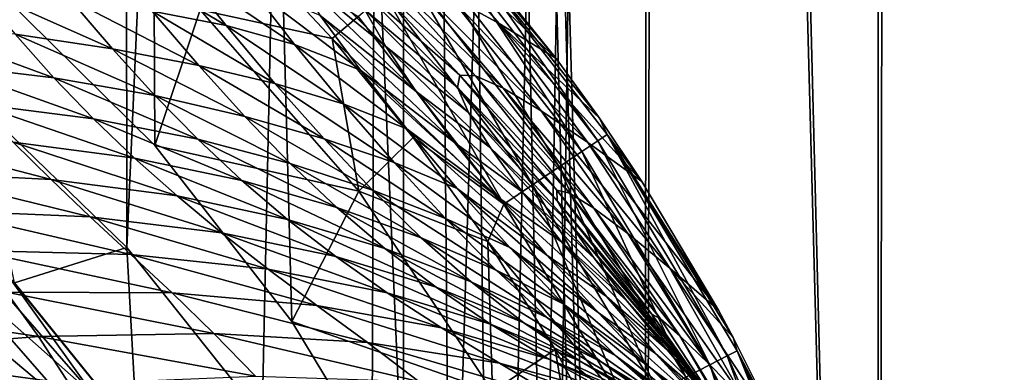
# Model space of a CAD drawing. Header units: metres. Extents: x -106 to 264, y -111 to 81.
# Tile 436 of 549: x 207.02 to 213.12, y 42.41 to 44.6. Entities that reach past the tile are written whole.
import ezdxf

# ---------------------------------------------------------------- set-up
doc = ezdxf.new("R2010")
doc.units = ezdxf.units.M
doc.layers.add('solid_20422013', color=7, linetype='CONTINUOUS')

msp = doc.modelspace()

# ---------------------------------------------------------------- linework, layer by layer
at = {"layer": 'solid_20422013'}
for points in [[(206.757568, 44.080833, -15.599208), (205.824722, 80.599998, -15.969536), (207.644333, 80.599998, -15.184137)], [(207.683701, 43.185963, -15.164458), (206.757568, 44.080833, -15.599208), (207.644333, 80.599998, -15.184137)], [(207.68718, 80.599998, 15.162481), (206.89357, 44.765621, 15.539585), (207.857193, 43.816547, 15.075293)], [(207.683701, 43.185963, -15.164458), (207.644333, 80.599998, -15.184137), (209.351608, 80.599998, -14.194724)], [(208.521774, 42.133526, -14.709839), (207.683701, 43.185963, -15.164458), (209.351608, 80.599998, -14.194724)], [(207.68718, 80.599998, 15.162481), (207.857193, 43.816547, 15.075293), (208.706512, 42.727901, 14.601252)], [(207.68718, 80.599998, 15.162481), (208.706512, 42.727901, 14.601252), (209.39856, 41.582764, 14.165705)], [(209.406982, 80.599998, 14.15769), (207.68718, 80.599998, 15.162481), (209.39856, 41.582764, 14.165705)], [(209.199478, 41.034443, -14.295792), (208.521774, 42.133526, -14.709839), (209.351608, 80.599998, -14.194724)], [(209.690262, 39.923302, -13.967779), (209.199478, 41.034443, -14.295792), (209.351608, 80.599998, -14.194724)], [(209.690262, 39.923302, -13.967779), (209.351608, 80.599998, -14.194724), (210.938843, 80.599998, -13.012347)], [(209.406982, 80.599998, 14.15769), (209.39856, 41.582764, 14.165705), (209.919586, 40.40395, 13.805857)], [(209.406982, 80.599998, 14.15769), (209.919586, 40.40395, 13.805857), (210.292465, 39.211498, 13.530157)], [(209.406982, 80.599998, 14.15769), (210.292465, 39.211498, 13.530157), (210.521744, 38.048401, 13.352639)], [(209.406982, 80.599998, 14.15769), (210.521744, 38.048401, 13.352639), (210.617859, 36.894539, 13.276338)], [(210.884857, 28.6, 13.058193), (209.406982, 80.599998, 14.15769), (210.617859, 36.894539, 13.276338)], [(210.884857, 28.6, 13.058193), (211.004013, 80.599998, 12.957083), (209.406982, 80.599998, 14.15769)], [(210.030731, 38.809837, -13.725323), (209.690262, 39.923302, -13.967779), (210.938843, 80.599998, -13.012347)], [(210.231873, 37.732426, -13.57604), (210.030731, 38.809837, -13.725323), (210.938843, 80.599998, -13.012347)], [(210.302292, 36.67207, -13.522672), (210.231873, 37.732426, -13.57604), (210.938843, 80.599998, -13.012347)], [(210.88501, 28.6, -13.058065), (210.302292, 36.67207, -13.522672), (210.938843, 80.599998, -13.012347)], [(210.884857, 28.6, 13.058193), (212.332138, 28.6, 11.699291), (211.004013, 80.599998, 12.957083)], [(212.332336, 28.6, -11.699088), (210.88501, 28.6, -13.058065), (210.938843, 80.599998, -13.012347)], [(212.332336, 28.6, -11.699088), (210.938843, 80.599998, -13.012347), (212.362701, 80.599998, -11.668878)], [(212.332138, 28.6, 11.699291), (212.431763, 80.599998, 11.595023), (211.004013, 80.599998, 12.957083)], [(212.332138, 28.6, 11.699291), (213.616867, 28.6, 10.176958), (212.431763, 80.599998, 11.595023)], [(213.617081, 28.6, -10.176676), (212.332336, 28.6, -11.699088), (212.362701, 80.599998, -11.668878)], [(213.617081, 28.6, -10.176676), (212.362701, 80.599998, -11.668878), (213.625641, 80.599998, -10.165876)], [(213.616867, 28.6, 10.176958), (213.693375, 80.599998, 10.073905), (212.431763, 80.599998, 11.595023)], [(209.38475, 45.269745, 38.882423), (209.68161, 44.743122, 45.966133), (209.990692, 44.571907, 38.648792)], [(209.38475, 45.269745, 38.882423), (209.990692, 44.571907, 38.648792), (210.345642, 44.355316, 31.020298)], [(209.764709, 45.075966, 31.020144), (209.38475, 45.269745, 38.882423), (210.345642, 44.355316, 31.020298)], [(208.533356, 45.18063, 79.352234), (209.28862, 44.42907, 83.730087), (209.159592, 44.655514, 78.132805)], [(208.533356, 45.18063, 79.352234), (208.676559, 44.925083, 85.076286), (209.28862, 44.42907, 83.730087)], [(210.603912, 43.846542, 30.593147), (209.64975, 45.076473, 30.593145), (209.701202, 45.121143, 30.809237)], [(209.701202, 45.121143, 30.809237), (210.345642, 44.355316, 31.020298), (210.61293, 43.985374, 31.020126)], [(209.701202, 45.121143, 30.809237), (209.764709, 45.075966, 31.020144), (210.345642, 44.355316, 31.020298)], [(210.660385, 43.884686, 30.809237), (209.701202, 45.121143, 30.809237), (210.61293, 43.985374, 31.020126)], [(210.603912, 43.846542, 30.593147), (209.701202, 45.121143, 30.809237), (210.660385, 43.884686, 30.809237)], [(208.137222, 44.656212, 30), (208.420883, 45.051277, 30), (208.957092, 44.479084, 30)], [(208.957092, 44.479084, 30), (208.420883, 45.051277, 30), (209.117508, 44.616039, 30.022247)], [(210.50351, 43.779224, 30.390282), (209.558212, 44.997513, 30.390282), (209.64975, 45.076473, 30.593145)], [(210.50351, 43.779224, 30.390282), (209.64975, 45.076473, 30.593145), (210.603912, 43.846542, 30.593147)], [(207.554321, 45.000931, 104.824959), (208.298553, 44.558994, 104.952148), (208.008957, 44.921394, 100.323761)], [(207.554321, 45.000931, 104.824959), (207.84108, 44.649071, 109.144112), (208.298553, 44.558994, 104.952148)], [(210.364319, 43.685665, 30.219299), (209.431335, 44.887829, 30.219299), (209.558212, 44.997513, 30.390282)], [(210.364319, 43.685665, 30.219299), (209.558212, 44.997513, 30.390282), (210.50351, 43.779224, 30.390282)], [(208.676559, 44.925083, 85.076286), (209.477554, 44.151875, 89.071671), (209.28862, 44.42907, 83.730087)], [(208.676559, 44.925083, 85.076286), (208.880829, 44.621273, 90.530182), (209.477554, 44.151875, 89.071671)], [(208.008957, 44.921394, 100.323761), (208.722153, 44.44278, 100.467285), (208.444275, 44.801922, 95.548958)], [(208.008957, 44.921394, 100.323761), (208.298553, 44.558994, 104.952148), (208.722153, 44.44278, 100.467285)], [(209.129318, 44.907448, 66.126801), (209.102585, 44.818932, 72.268715), (209.746811, 44.251793, 66.365242)], [(209.241013, 44.919018, 59.69907), (209.129318, 44.907448, 66.126801), (209.844543, 44.247429, 59.894241)], [(209.129318, 44.907448, 66.126801), (209.746811, 44.251793, 66.365242), (209.844543, 44.247429, 59.894241)], [(209.241013, 44.919018, 59.69907), (209.844543, 44.247429, 59.894241), (210.016434, 44.170765, 53.125702)], [(209.42836, 44.861492, 52.980526), (209.241013, 44.919018, 59.69907), (210.016434, 44.170765, 53.125702)], [(210.198059, 43.573654, 30.094543), (209.2798, 44.756577, 30.094543), (209.431335, 44.887829, 30.219299)], [(210.198059, 43.573654, 30.094543), (209.431335, 44.887829, 30.219299), (210.364319, 43.685665, 30.219299)], [(209.102585, 44.818932, 72.268715), (209.732666, 44.17564, 72.537193), (209.746811, 44.251793, 66.365242)], [(209.102585, 44.818932, 72.268715), (209.159592, 44.655514, 78.132805), (209.732666, 44.17564, 72.537193)], [(209.42836, 44.861492, 52.980526), (210.016434, 44.170765, 53.125702), (210.252441, 44.030598, 46.061092)], [(209.68161, 44.743122, 45.966133), (209.42836, 44.861492, 52.980526), (210.252441, 44.030598, 46.061092)], [(206.748993, 44.791363, 116.555809), (207.595016, 44.415218, 116.693794), (207.329681, 44.725178, 113.016495)], [(206.748993, 44.791363, 116.555809), (206.990036, 44.505447, 119.909134), (207.595016, 44.415218, 116.693794)], [(207.857193, 43.816547, 15.075293), (206.89357, 44.765621, 15.539585), (208.137222, 44.656212, 30)], [(208.444275, 44.801922, 95.548958), (209.132736, 44.282101, 95.720459), (208.880829, 44.621273, 90.530182)], [(208.444275, 44.801922, 95.548958), (208.722153, 44.44278, 100.467285), (209.132736, 44.282101, 95.720459)], [(210.019989, 43.453728, 30.022247), (209.117508, 44.616039, 30.022247), (209.2798, 44.756577, 30.094543)], [(210.019989, 43.453728, 30.022247), (209.2798, 44.756577, 30.094543), (210.198059, 43.573654, 30.094543)], [(209.68161, 44.743122, 45.966133), (210.252441, 44.030598, 46.061092), (210.542175, 43.835629, 38.6954)], [(209.990692, 44.571907, 38.648792), (209.68161, 44.743122, 45.966133), (210.542175, 43.835629, 38.6954)], [(207.329681, 44.725178, 113.016495), (208.130112, 44.311619, 113.15918), (207.84108, 44.649071, 109.144112)], [(207.329681, 44.725178, 113.016495), (207.595016, 44.415218, 116.693794), (208.130112, 44.311619, 113.15918)], [(207.84108, 44.649071, 109.144112), (208.601151, 44.200527, 109.290977), (208.298553, 44.558994, 104.952148)], [(207.84108, 44.649071, 109.144112), (208.130112, 44.311619, 113.15918), (208.601151, 44.200527, 109.290977)], [(207.857193, 43.816547, 15.075293), (208.137222, 44.656212, 30), (209.120667, 43.533726, 30)], [(209.120667, 43.533726, 30), (208.137222, 44.656212, 30), (208.957092, 44.479084, 30)], [(208.880829, 44.621273, 90.530182), (209.714264, 43.836227, 94.168686), (209.477554, 44.151875, 89.071671)], [(208.880829, 44.621273, 90.530182), (209.132736, 44.282101, 95.720459), (209.714264, 43.836227, 94.168686)], [(209.159592, 44.655514, 78.132805), (209.800385, 44.021755, 78.418076), (209.732666, 44.17564, 72.537193)], [(209.159592, 44.655514, 78.132805), (209.28862, 44.42907, 83.730087), (209.800385, 44.021755, 78.418076)], [(206.308304, 44.574265, 122.82354), (207.231552, 44.236191, 123.000374), (206.990036, 44.505447, 119.909134)], [(206.308304, 44.574265, 122.82354), (206.52684, 44.319221, 125.65918), (207.231552, 44.236191, 123.000374)], [(208.298553, 44.558994, 104.952148), (209.024292, 44.075241, 105.110176), (208.722153, 44.44278, 100.467285)], [(208.298553, 44.558994, 104.952148), (208.601151, 44.200527, 109.290977), (209.024292, 44.075241, 105.110176)], [(208.957092, 44.479084, 30), (209.117508, 44.616039, 30.022247), (210.019989, 43.453728, 30.022247)], [(209.990692, 44.571907, 38.648792), (210.542175, 43.835629, 38.6954), (210.875168, 43.594353, 31.019693)], [(210.61293, 43.985374, 31.020126), (209.990692, 44.571907, 38.648792), (210.875168, 43.594353, 31.019693)], [(210.61293, 43.985374, 31.020126), (210.345642, 44.355316, 31.020298), (209.990692, 44.571907, 38.648792)], [(206.990036, 44.505447, 119.909134), (207.857666, 44.126137, 120.080307), (207.595016, 44.415218, 116.693794)], [(206.990036, 44.505447, 119.909134), (207.231552, 44.236191, 123.000374), (207.857666, 44.126137, 120.080307)], [(208.722153, 44.44278, 100.467285), (209.420044, 43.920689, 100.648315), (209.132736, 44.282101, 95.720459)], [(208.722153, 44.44278, 100.467285), (209.024292, 44.075241, 105.110176), (209.420044, 43.920689, 100.648315)], [(209.459198, 43.866241, 30), (208.957092, 44.479084, 30), (210.019989, 43.453728, 30.022247)], [(209.120667, 43.533726, 30), (208.957092, 44.479084, 30), (209.459198, 43.866241, 30)], [(207.595016, 44.415218, 116.693794), (208.414047, 43.997173, 116.868607), (208.130112, 44.311619, 113.15918)], [(207.595016, 44.415218, 116.693794), (207.857666, 44.126137, 120.080307), (208.414047, 43.997173, 116.868607)], [(209.28862, 44.42907, 83.730087), (209.938385, 43.802612, 84.024231), (209.800385, 44.021755, 78.418076)], [(209.28862, 44.42907, 83.730087), (209.477554, 44.151875, 89.071671), (209.938385, 43.802612, 84.024231)], [(206.52684, 44.319221, 125.65918), (207.477356, 43.981346, 125.862846), (207.231552, 44.236191, 123.000374)], [(206.52684, 44.319221, 125.65918), (206.749649, 44.074684, 128.304916), (207.477356, 43.981346, 125.862846)], [(208.130112, 44.311619, 113.15918), (208.906097, 43.857838, 113.333656), (208.601151, 44.200527, 109.290977)], [(208.130112, 44.311619, 113.15918), (208.414047, 43.997173, 116.868607), (208.906097, 43.857838, 113.333656)], [(209.132736, 44.282101, 95.720459), (209.987335, 43.494476, 99.028358), (209.714264, 43.836227, 94.168686)], [(209.132736, 44.282101, 95.720459), (209.420044, 43.920689, 100.648315), (209.987335, 43.494476, 99.028358)], [(207.231552, 44.236191, 123.000374), (208.122711, 43.855499, 123.205315), (207.857666, 44.126137, 120.080307)], [(207.231552, 44.236191, 123.000374), (207.477356, 43.981346, 125.862846), (208.122711, 43.855499, 123.205315)], [(208.601151, 44.200527, 109.290977), (209.339905, 43.711994, 109.471489), (209.024292, 44.075241, 105.110176)], [(208.601151, 44.200527, 109.290977), (208.906097, 43.857838, 113.333656), (209.339905, 43.711994, 109.471489)], [(209.746811, 44.251793, 66.365242), (209.732666, 44.17564, 72.537193), (210.349213, 43.540443, 66.687935)], [(209.746811, 44.251793, 66.365242), (210.349213, 43.540443, 66.687935), (210.427673, 43.522461, 60.160427)], [(209.844543, 44.247429, 59.894241), (209.746811, 44.251793, 66.365242), (210.427673, 43.522461, 60.160427)], [(209.844543, 44.247429, 59.894241), (210.427673, 43.522461, 60.160427), (210.577515, 43.429855, 53.32629)], [(210.016434, 44.170765, 53.125702), (209.844543, 44.247429, 59.894241), (210.577515, 43.429855, 53.32629)], [(209.477554, 44.151875, 89.071671), (210.134735, 43.531021, 89.372307), (209.938385, 43.802612, 84.024231)], [(209.477554, 44.151875, 89.071671), (209.714264, 43.836227, 94.168686), (210.134735, 43.531021, 89.372307)], [(209.732666, 44.17564, 72.537193), (210.351517, 43.475395, 72.900627), (210.349213, 43.540443, 66.687935)], [(209.732666, 44.17564, 72.537193), (209.800385, 44.021755, 78.418076), (210.351517, 43.475395, 72.900627)], [(210.016434, 44.170765, 53.125702), (210.577515, 43.429855, 53.32629), (210.788513, 43.271862, 46.194077)], [(210.252441, 44.030598, 46.061092), (210.016434, 44.170765, 53.125702), (210.788513, 43.271862, 46.194077)], [(206.749649, 44.074684, 128.304916), (207.730896, 43.738503, 128.52951), (207.477356, 43.981346, 125.862846)], [(206.749649, 44.074684, 128.304916), (206.978119, 43.837803, 130.793213), (207.730896, 43.738503, 128.52951)], [(207.683701, 43.185963, -15.164458), (206.987717, 42.966007, -14.774136), (206.757568, 44.080833, -15.599208)], [(207.857666, 44.126137, 120.080307), (208.696625, 43.705349, 120.292038), (208.414047, 43.997173, 116.868607)], [(207.857666, 44.126137, 120.080307), (208.122711, 43.855499, 123.205315), (208.696625, 43.705349, 120.292038)], [(209.024292, 44.075241, 105.110176), (209.732025, 43.550423, 105.30854), (209.420044, 43.920689, 100.648315)], [(209.024292, 44.075241, 105.110176), (209.339905, 43.711994, 109.471489), (209.732025, 43.550423, 105.30854)], [(209.800385, 44.021755, 78.418076), (210.432251, 43.331051, 78.807716), (210.351517, 43.475395, 72.900627)], [(209.800385, 44.021755, 78.418076), (209.938385, 43.802612, 84.024231), (210.432251, 43.331051, 78.807716)], [(210.252441, 44.030598, 46.061092), (210.788513, 43.271862, 46.194077), (211.05011, 43.0578, 38.761318)], [(210.542175, 43.835629, 38.6954), (210.252441, 44.030598, 46.061092), (211.05011, 43.0578, 38.761318)], [(207.477356, 43.981346, 125.862846), (208.395264, 43.60088, 126.098083), (208.122711, 43.855499, 123.205315)], [(207.477356, 43.981346, 125.862846), (207.730896, 43.738503, 128.52951), (208.395264, 43.60088, 126.098083)], [(208.414047, 43.997173, 116.868607), (209.206482, 43.539871, 117.078857), (208.906097, 43.857838, 113.333656)], [(208.414047, 43.997173, 116.868607), (208.696625, 43.705349, 120.292038), (209.206482, 43.539871, 117.078857)], [(210.660385, 43.884686, 30.809237), (210.61293, 43.985374, 31.020126), (210.875168, 43.594353, 31.019693)], [(206.125427, 43.889084, 132.945816), (207.213455, 43.605572, 133.15567), (206.978119, 43.837803, 130.793213)], [(206.125427, 43.889084, 132.945816), (206.325943, 43.652809, 135.213608), (207.213455, 43.605572, 133.15567)], [(209.420044, 43.920689, 100.648315), (210.287262, 43.139137, 103.647797), (209.987335, 43.494476, 99.028358)], [(209.420044, 43.920689, 100.648315), (209.732025, 43.550423, 105.30854), (210.287262, 43.139137, 103.647797)], [(206.978119, 43.837803, 130.793213), (207.994354, 43.504765, 131.032104), (207.730896, 43.738503, 128.52951)], [(206.978119, 43.837803, 130.793213), (207.213455, 43.605572, 133.15567), (207.994354, 43.504765, 131.032104)], [(208.122711, 43.855499, 123.205315), (208.984344, 43.433567, 123.454269), (208.696625, 43.705349, 120.292038)], [(208.122711, 43.855499, 123.205315), (208.395264, 43.60088, 126.098083), (208.984344, 43.433567, 123.454269)], [(208.906097, 43.857838, 113.333656), (209.658218, 43.365726, 113.545105), (209.339905, 43.711994, 109.471489)], [(208.906097, 43.857838, 113.333656), (209.206482, 43.539871, 117.078857), (209.658218, 43.365726, 113.545105)], [(209.120667, 43.533726, 30), (209.459198, 43.866241, 30), (209.921829, 43.221886, 30)], [(209.921829, 43.221886, 30), (209.459198, 43.866241, 30), (210.019989, 43.453728, 30.022247)], [(209.714264, 43.836227, 94.168686), (210.377548, 43.219791, 94.478889), (210.134735, 43.531021, 89.372307)], [(209.714264, 43.836227, 94.168686), (209.987335, 43.494476, 99.028358), (210.377548, 43.219791, 94.478889)], [(211.298019, 42.459244, 30.390282), (210.50351, 43.779224, 30.390282), (210.603912, 43.846542, 30.593147)], [(210.542175, 43.835629, 38.6954), (211.05011, 43.0578, 38.761318), (211.351196, 42.797573, 31.017918)], [(210.875168, 43.594353, 31.019693), (210.542175, 43.835629, 38.6954), (211.351196, 42.797573, 31.017918)], [(211.405624, 42.514305, 30.593147), (210.603912, 43.846542, 30.593147), (210.660385, 43.884686, 30.809237)], [(211.298019, 42.459244, 30.390282), (210.603912, 43.846542, 30.593147), (211.405624, 42.514305, 30.593147)], [(210.660385, 43.884686, 30.809237), (211.351196, 42.797573, 31.017918), (211.442505, 42.629223, 31.017462)], [(210.660385, 43.884686, 30.809237), (210.875168, 43.594353, 31.019693), (211.351196, 42.797573, 31.017918)], [(211.466171, 42.545578, 30.809238), (210.660385, 43.884686, 30.809237), (211.442505, 42.629223, 31.017462)], [(211.405624, 42.514305, 30.593147), (210.660385, 43.884686, 30.809237), (211.466171, 42.545578, 30.809238)], [(208.706512, 42.727901, 14.601252), (207.857193, 43.816547, 15.075293), (209.120667, 43.533726, 30)], [(209.938385, 43.802612, 84.024231), (210.5802, 43.120323, 84.431526), (210.432251, 43.331051, 78.807716)], [(209.938385, 43.802612, 84.024231), (210.134735, 43.531021, 89.372307), (210.5802, 43.120323, 84.431526)], [(211.148804, 42.38266, 30.219299), (210.364319, 43.685665, 30.219299), (210.50351, 43.779224, 30.390282)], [(211.148804, 42.38266, 30.219299), (210.50351, 43.779224, 30.390282), (211.298019, 42.459244, 30.390282)], [(207.730896, 43.738503, 128.52951), (208.679886, 43.35973, 128.788315), (208.395264, 43.60088, 126.098083)], [(207.730896, 43.738503, 128.52951), (207.994354, 43.504765, 131.032104), (208.679886, 43.35973, 128.788315)], [(208.696625, 43.705349, 120.292038), (209.50766, 43.245941, 120.542816), (209.206482, 43.539871, 117.078857)], [(208.696625, 43.705349, 120.292038), (208.984344, 43.433567, 123.454269), (209.50766, 43.245941, 120.542816)], [(209.339905, 43.711994, 109.471489), (210.058014, 43.184708, 109.695534), (209.732025, 43.550423, 105.30854)], [(209.339905, 43.711994, 109.471489), (209.658218, 43.365726, 113.545105), (210.058014, 43.184708, 109.695534)], [(206.325943, 43.652809, 135.213608), (207.456802, 43.374985, 135.42392), (207.213455, 43.605572, 133.15567)], [(206.325943, 43.652809, 135.213608), (206.529709, 43.413631, 137.423828), (207.456802, 43.374985, 135.42392)], [(210.970566, 42.290905, 30.094543), (210.198059, 43.573654, 30.094543), (210.364319, 43.685665, 30.219299)], [(210.970566, 42.290905, 30.094543), (210.364319, 43.685665, 30.219299), (211.148804, 42.38266, 30.219299)], [(207.213455, 43.605572, 133.15567), (208.269592, 43.277107, 133.402069), (207.994354, 43.504765, 131.032104)], [(207.213455, 43.605572, 133.15567), (207.456802, 43.374985, 135.42392), (208.269592, 43.277107, 133.402069)], [(208.395264, 43.60088, 126.098083), (209.283646, 43.179253, 126.380081), (208.984344, 43.433567, 123.454269)], [(208.395264, 43.60088, 126.098083), (208.679886, 43.35973, 128.788315), (209.283646, 43.179253, 126.380081)], [(208.706512, 42.727901, 14.601252), (209.120667, 43.533726, 30), (209.950851, 42.294518, 30)], [(209.950851, 42.294518, 30), (209.120667, 43.533726, 30), (209.921829, 43.221886, 30)], [(209.206482, 43.539871, 117.078857), (209.97319, 43.045494, 117.32975), (209.658218, 43.365726, 113.545105)], [(209.206482, 43.539871, 117.078857), (209.50766, 43.245941, 120.542816), (209.97319, 43.045494, 117.32975)], [(209.732025, 43.550423, 105.30854), (210.604828, 42.782768, 108.022484), (210.287262, 43.139137, 103.647797)], [(209.732025, 43.550423, 105.30854), (210.058014, 43.184708, 109.695534), (210.604828, 42.782768, 108.022484)], [(210.779663, 42.192673, 30.022247), (210.019989, 43.453728, 30.022247), (210.198059, 43.573654, 30.094543)], [(210.134735, 43.531021, 89.372307), (210.78392, 42.856339, 89.794716), (210.5802, 43.120323, 84.431526)], [(210.134735, 43.531021, 89.372307), (210.377548, 43.219791, 94.478889), (210.78392, 42.856339, 89.794716)], [(210.779663, 42.192673, 30.022247), (210.198059, 43.573654, 30.094543), (210.970566, 42.290905, 30.094543)], [(210.349213, 43.540443, 66.687935), (210.937088, 42.772659, 67.104576), (210.990799, 42.743816, 60.506157)], [(210.349213, 43.540443, 66.687935), (210.351517, 43.475395, 72.900627), (210.937088, 42.772659, 67.104576)], [(210.427673, 43.522461, 60.160427), (210.349213, 43.540443, 66.687935), (210.990799, 42.743816, 60.506157)], [(210.427673, 43.522461, 60.160427), (210.990799, 42.743816, 60.506157), (211.111649, 42.639191, 53.589085)], [(210.577515, 43.429855, 53.32629), (210.427673, 43.522461, 60.160427), (211.111649, 42.639191, 53.589085)], [(207.994354, 43.504765, 131.032104), (208.979523, 43.12912, 131.306961), (208.679886, 43.35973, 128.788315)], [(207.994354, 43.504765, 131.032104), (208.269592, 43.277107, 133.402069), (208.979523, 43.12912, 131.306961)], [(209.987335, 43.494476, 99.028358), (210.65593, 42.881752, 99.354416), (210.377548, 43.219791, 94.478889)], [(209.987335, 43.494476, 99.028358), (210.287262, 43.139137, 103.647797), (210.65593, 42.881752, 99.354416)], [(210.351517, 43.475395, 72.900627), (210.959686, 42.717377, 73.369431), (210.937088, 42.772659, 67.104576)], [(210.351517, 43.475395, 72.900627), (210.432251, 43.331051, 78.807716), (210.959686, 42.717377, 73.369431)], [(206.529709, 43.413631, 137.423828), (207.708313, 43.142654, 137.628845), (207.456802, 43.374985, 135.42392)], [(206.529709, 43.413631, 137.423828), (206.734421, 43.167339, 139.604279), (207.708313, 43.142654, 137.628845)], [(208.984344, 43.433567, 123.454269), (209.817566, 42.97337, 123.745407), (209.50766, 43.245941, 120.542816)], [(208.984344, 43.433567, 123.454269), (209.283646, 43.179253, 126.380081), (209.817566, 42.97337, 123.745407)], [(209.921829, 43.221886, 30), (210.019989, 43.453728, 30.022247), (210.779663, 42.192673, 30.022247)], [(210.577515, 43.429855, 53.32629), (211.111649, 42.639191, 53.589085), (211.289383, 42.468342, 46.369698)], [(210.788513, 43.271862, 46.194077), (210.577515, 43.429855, 53.32629), (211.289383, 42.468342, 46.369698)], [(207.456802, 43.374985, 135.42392), (208.558517, 43.052509, 135.670898), (208.269592, 43.277107, 133.402069)], [(207.456802, 43.374985, 135.42392), (207.708313, 43.142654, 137.628845), (208.558517, 43.052509, 135.670898)], [(208.679886, 43.35973, 128.788315), (209.600266, 42.939743, 129.095795), (209.283646, 43.179253, 126.380081)], [(208.679886, 43.35973, 128.788315), (208.979523, 43.12912, 131.306961), (209.600266, 42.939743, 129.095795)], [(209.658218, 43.365726, 113.545105), (210.387375, 42.836929, 113.803696), (210.058014, 43.184708, 109.695534)], [(209.658218, 43.365726, 113.545105), (209.97319, 43.045494, 117.32975), (210.387375, 42.836929, 113.803696)], [(208.269592, 43.277107, 133.402069), (209.296844, 42.906059, 133.685303), (208.979523, 43.12912, 131.306961)], [(208.269592, 43.277107, 133.402069), (208.558517, 43.052509, 135.670898), (209.296844, 42.906059, 133.685303)], [(210.432251, 43.331051, 78.807716), (211.055573, 42.582832, 79.312943), (210.959686, 42.717377, 73.369431)], [(210.432251, 43.331051, 78.807716), (210.5802, 43.120323, 84.431526), (211.055573, 42.582832, 79.312943)], [(209.50766, 43.245941, 120.542816), (210.292038, 42.750286, 120.837639), (209.97319, 43.045494, 117.32975)], [(209.50766, 43.245941, 120.542816), (209.817566, 42.97337, 123.745407), (210.292038, 42.750286, 120.837639)], [(210.339584, 42.555138, 30), (209.921829, 43.221886, 30), (210.779663, 42.192673, 30.022247)], [(209.950851, 42.294518, 30), (209.921829, 43.221886, 30), (210.339584, 42.555138, 30)], [(210.377548, 43.219791, 94.478889), (211.032013, 42.552235, 94.919785), (210.78392, 42.856339, 89.794716)], [(210.377548, 43.219791, 94.478889), (210.65593, 42.881752, 99.354416), (211.032013, 42.552235, 94.919785)], [(210.788513, 43.271862, 46.194077), (211.289383, 42.468342, 46.369698), (211.513382, 42.24107, 38.848789)], [(211.05011, 43.0578, 38.761318), (210.788513, 43.271862, 46.194077), (211.513382, 42.24107, 38.848789)], [(206.554611, 43.084648, -5.796019), (206.665833, 43.195862, -5.646931), (207.478867, 42.268768, -5.646931)], [(207.478867, 42.268768, -5.646931), (206.665833, 43.195862, -5.646931), (206.947662, 43.009224, -5.549271)], [(206.734421, 43.167339, 139.604279), (207.965057, 42.904037, 139.799255), (207.708313, 43.142654, 137.628845)], [(206.734421, 43.167339, 139.604279), (206.937347, 42.909504, 141.78215), (207.965057, 42.904037, 139.799255)], [(207.683701, 43.185963, -15.164458), (207.748093, 42.027039, -14.343108), (206.987717, 42.966007, -14.774136)], [(208.521774, 42.133526, -14.709839), (207.748093, 42.027039, -14.343108), (207.683701, 43.185963, -15.164458)], [(209.283646, 43.179253, 126.380081), (210.144135, 42.719467, 126.70652), (209.817566, 42.97337, 123.745407)], [(209.283646, 43.179253, 126.380081), (209.600266, 42.939743, 129.095795), (210.144135, 42.719467, 126.70652)], [(210.058014, 43.184708, 109.695534), (210.930817, 42.437908, 112.147903), (210.604828, 42.782768, 108.022484)], [(210.058014, 43.184708, 109.695534), (210.387375, 42.836929, 113.803696), (210.930817, 42.437908, 112.147903)], [(207.708313, 43.142654, 137.628845), (208.861404, 42.827431, 137.869598), (208.558517, 43.052509, 135.670898)], [(207.708313, 43.142654, 137.628845), (207.965057, 42.904037, 139.799255), (208.861404, 42.827431, 137.869598)], [(208.979523, 43.12912, 131.306961), (209.937973, 42.712147, 131.631714), (209.600266, 42.939743, 129.095795)], [(208.979523, 43.12912, 131.306961), (209.296844, 42.906059, 133.685303), (209.937973, 42.712147, 131.631714)], [(210.287262, 43.139137, 103.647797), (210.96106, 42.529758, 103.996521), (210.65593, 42.881752, 99.354416)], [(210.287262, 43.139137, 103.647797), (210.604828, 42.782768, 108.022484), (210.96106, 42.529758, 103.996521)], [(210.5802, 43.120323, 84.431526), (211.214249, 42.382088, 84.964188), (211.055573, 42.582832, 79.312943)], [(210.5802, 43.120323, 84.431526), (210.78392, 42.856339, 89.794716), (211.214249, 42.382088, 84.964188)], [(206.423309, 42.953339, -5.907723), (206.554611, 43.084648, -5.796019), (207.354095, 42.173023, -5.796019)], [(207.354095, 42.173023, -5.796019), (206.554611, 43.084648, -5.796019), (207.478867, 42.268768, -5.646931)], [(208.558517, 43.052509, 135.670898), (209.63446, 42.687546, 135.954529), (209.296844, 42.906059, 133.685303)], [(208.558517, 43.052509, 135.670898), (208.861404, 42.827431, 137.869598), (209.63446, 42.687546, 135.954529)], [(209.97319, 43.045494, 117.32975), (210.71553, 42.515961, 117.631462), (210.387375, 42.836929, 113.803696)], [(209.97319, 43.045494, 117.32975), (210.292038, 42.750286, 120.837639), (210.71553, 42.515961, 117.631462)], [(211.05011, 43.0578, 38.761318), (211.513382, 42.24107, 38.848789), (211.772522, 41.967682, 31.015438)], [(211.442505, 42.629223, 31.017462), (211.05011, 43.0578, 38.761318), (211.772522, 41.967682, 31.015438)], [(211.442505, 42.629223, 31.017462), (211.351196, 42.797573, 31.017918), (211.05011, 43.0578, 38.761318)], [(207.748093, 42.027039, -14.343108), (207.765869, 42.001892, -5.549271), (206.947662, 43.009224, -5.549271)], [(207.478867, 42.268768, -5.646931), (206.947662, 43.009224, -5.549271), (207.765869, 42.001892, -5.549271)], [(206.987717, 42.966007, -14.774136), (207.748093, 42.027039, -14.343108), (206.947662, 43.009224, -5.549271)], [(209.817566, 42.97337, 123.745407), (210.624207, 42.477364, 124.083305), (210.292038, 42.750286, 120.837639)], [(209.817566, 42.97337, 123.745407), (210.144135, 42.719467, 126.70652), (210.624207, 42.477364, 124.083305)], [(206.278061, 42.808094, -5.976798), (206.423309, 42.953339, -5.907723), (207.206757, 42.059975, -5.907723)], [(207.206757, 42.059975, -5.907723), (206.423309, 42.953339, -5.907723), (207.354095, 42.173023, -5.796019)], [(209.600266, 42.939743, 129.095795), (210.494217, 42.481514, 129.449142), (210.144135, 42.719467, 126.70652)], [(209.600266, 42.939743, 129.095795), (209.937973, 42.712147, 131.631714), (210.494217, 42.481514, 129.449142)], [(205.76857, 42.837669, 143.853165), (207.135773, 42.635696, 143.984634), (206.937347, 42.909504, 141.78215)], [(206.937347, 42.909504, 141.78215), (208.223541, 42.654392, 141.963577), (207.965057, 42.904037, 139.799255)], [(206.937347, 42.909504, 141.78215), (207.135773, 42.635696, 143.984634), (208.223541, 42.654392, 141.963577)], [(207.965057, 42.904037, 139.799255), (209.174515, 42.597004, 140.028122), (208.861404, 42.827431, 137.869598)], [(207.965057, 42.904037, 139.799255), (208.223541, 42.654392, 141.963577), (209.174515, 42.597004, 140.028122)], [(209.296844, 42.906059, 133.685303), (210.300186, 42.493534, 134.018799), (209.937973, 42.712147, 131.631714)], [(209.296844, 42.906059, 133.685303), (209.63446, 42.687546, 135.954529), (210.300186, 42.493534, 134.018799)], [(210.65593, 42.881752, 99.354416), (211.314468, 42.221081, 99.819626), (211.032013, 42.552235, 94.919785)], [(210.65593, 42.881752, 99.354416), (210.96106, 42.529758, 103.996521), (211.314468, 42.221081, 99.819626)], [(210.78392, 42.856339, 89.794716), (211.425064, 42.128338, 90.352493), (211.214249, 42.382088, 84.964188)], [(210.78392, 42.856339, 89.794716), (211.032013, 42.552235, 94.919785), (211.425064, 42.128338, 90.352493)], [(205.76857, 42.837669, 143.853165), (205.906128, 42.536182, 146.117737), (207.135773, 42.635696, 143.984634)], [(207.043808, 41.934933, -5.976798), (206.278061, 42.808094, -5.976798), (207.206757, 42.059975, -5.907723)], [(206.53302, 42.221241, -6), (206.278061, 42.808094, -5.976798), (207.043808, 41.934933, -5.976798)], [(208.861404, 42.827431, 137.869598), (209.992676, 42.469887, 138.14592), (209.63446, 42.687546, 135.954529)], [(208.861404, 42.827431, 137.869598), (209.174515, 42.597004, 140.028122), (209.992676, 42.469887, 138.14592)], [(210.387375, 42.836929, 113.803696), (211.257736, 42.115891, 116.020096), (210.930817, 42.437908, 112.147903)], [(210.387375, 42.836929, 113.803696), (210.71553, 42.515961, 117.631462), (211.257736, 42.115891, 116.020096)], [(209.39856, 41.582764, 14.165705), (208.706512, 42.727901, 14.601252), (209.950851, 42.294518, 30)], [(210.292038, 42.750286, 120.837639), (211.051682, 42.220463, 121.186363), (210.71553, 42.515961, 117.631462)], [(210.292038, 42.750286, 120.837639), (210.624207, 42.477364, 124.083305), (211.051682, 42.220463, 121.186363)], [(210.604828, 42.782768, 108.022484), (211.284378, 42.176674, 108.401253), (210.96106, 42.529758, 103.996521)], [(210.604828, 42.782768, 108.022484), (210.930817, 42.437908, 112.147903), (211.284378, 42.176674, 108.401253)], [(210.937088, 42.772659, 67.104576), (211.543747, 41.916145, 72.775826), (211.510727, 41.947174, 66.587601)], [(210.937088, 42.772659, 67.104576), (210.959686, 42.717377, 73.369431), (211.543747, 41.916145, 72.775826)], [(210.990799, 42.743816, 60.506157), (210.937088, 42.772659, 67.104576), (211.510727, 41.947174, 66.587601)], [(210.990799, 42.743816, 60.506157), (211.510727, 41.947174, 66.587601), (211.542419, 41.900658, 60.067322)], [(211.111649, 42.639191, 53.589085), (210.990799, 42.743816, 60.506157), (211.542419, 41.900658, 60.067322)], [(209.63446, 42.687546, 135.954529), (210.690338, 42.280968, 136.28801), (210.300186, 42.493534, 134.018799)], [(209.63446, 42.687546, 135.954529), (209.992676, 42.469887, 138.14592), (210.690338, 42.280968, 136.28801)], [(209.937973, 42.712147, 131.631714), (210.872391, 42.256718, 132.003021), (210.494217, 42.481514, 129.449142)], [(209.937973, 42.712147, 131.631714), (210.300186, 42.493534, 134.018799), (210.872391, 42.256718, 132.003021)], [(210.144135, 42.719467, 126.70652), (210.979141, 42.22398, 127.081345), (210.624207, 42.477364, 124.083305)], [(210.144135, 42.719467, 126.70652), (210.494217, 42.481514, 129.449142), (210.979141, 42.22398, 127.081345)], [(210.959686, 42.717377, 73.369431), (211.640488, 41.810535, 78.641037), (211.543747, 41.916145, 72.775826)], [(210.959686, 42.717377, 73.369431), (211.055573, 42.582832, 79.312943), (211.640488, 41.810535, 78.641037)], [(205.906128, 42.536182, 146.117737), (207.326721, 42.341236, 146.236374), (207.135773, 42.635696, 143.984634)], [(207.135773, 42.635696, 143.984634), (208.480255, 42.388973, 144.150253), (208.223541, 42.654392, 141.963577)], [(207.135773, 42.635696, 143.984634), (207.326721, 42.341236, 146.236374), (208.480255, 42.388973, 144.150253)], [(208.223541, 42.654392, 141.963577), (209.493454, 42.356155, 142.1763), (209.174515, 42.597004, 140.028122)], [(208.223541, 42.654392, 141.963577), (208.480255, 42.388973, 144.150253), (209.493454, 42.356155, 142.1763)], [(211.111649, 42.639191, 53.589085), (211.542419, 41.900658, 60.067322), (211.630264, 41.784641, 53.236702)], [(211.289383, 42.468342, 46.369698), (211.111649, 42.639191, 53.589085), (211.630264, 41.784641, 53.236702)], [(211.466171, 42.545578, 30.809238), (211.442505, 42.629223, 31.017462), (211.772522, 41.967682, 31.015438)], [(209.174515, 42.597004, 140.028122), (210.366745, 42.247871, 140.29068), (209.992676, 42.469887, 138.14592)], [(209.174515, 42.597004, 140.028122), (209.493454, 42.356155, 142.1763), (210.366745, 42.247871, 140.29068)], [(210.61412, 40.951752, 30), (209.950851, 42.294518, 30), (210.339584, 42.555138, 30)], [(210.713364, 41.862965, 30), (210.339584, 42.555138, 30), (210.779663, 42.192673, 30.022247)], [(210.61412, 40.951752, 30), (210.339584, 42.555138, 30), (210.713364, 41.862965, 30)], [(211.032013, 42.552235, 94.919785), (211.677444, 41.834766, 95.506668), (211.425064, 42.128338, 90.352493)], [(211.032013, 42.552235, 94.919785), (211.314468, 42.221081, 99.819626), (211.677444, 41.834766, 95.506668)], [(211.055573, 42.582832, 79.312943), (211.792572, 41.641815, 84.216049), (211.640488, 41.810535, 78.641037)], [(211.055573, 42.582832, 79.312943), (211.214249, 42.382088, 84.964188), (211.792572, 41.641815, 84.216049)], [(212.04808, 41.099163, 30.593149), (211.405624, 42.514305, 30.593147), (211.466171, 42.545578, 30.809238)], [(211.466171, 42.545578, 30.809238), (211.772522, 41.967682, 31.015438), (212.112228, 41.172752, 31.012238)], [(212.111832, 41.123241, 30.80924), (211.466171, 42.545578, 30.809238), (212.112228, 41.172752, 31.012238)], [(212.04808, 41.099163, 30.593149), (211.466171, 42.545578, 30.809238), (212.111832, 41.123241, 30.80924)], [(205.906128, 42.536182, 146.117737), (206.044189, 42.20829, 148.448776), (207.326721, 42.341236, 146.236374)], [(210.300186, 42.493534, 134.018799), (211.282944, 42.042267, 134.398743), (210.872391, 42.256718, 132.003021)], [(210.300186, 42.493534, 134.018799), (210.690338, 42.280968, 136.28801), (211.282944, 42.042267, 134.398743)], [(210.71553, 42.515961, 117.631462), (211.590988, 41.818672, 119.639404), (211.257736, 42.115891, 116.020096)], [(210.71553, 42.515961, 117.631462), (211.051682, 42.220463, 121.186363), (211.590988, 41.818672, 119.639404)], [(210.96106, 42.529758, 103.996521), (211.62355, 41.875847, 104.492188), (211.314468, 42.221081, 99.819626)], [(210.96106, 42.529758, 103.996521), (211.284378, 42.176674, 108.401253), (211.62355, 41.875847, 104.492188)], [(211.934814, 41.056931, 30.390284), (211.298019, 42.459244, 30.390282), (211.405624, 42.514305, 30.593147)], [(211.934814, 41.056931, 30.390284), (211.405624, 42.514305, 30.593147), (212.04808, 41.099163, 30.593149)], [(209.992676, 42.469887, 138.14592), (211.108475, 42.070576, 138.470932), (210.690338, 42.280968, 136.28801)], [(209.992676, 42.469887, 138.14592), (210.366745, 42.247871, 140.29068), (211.108475, 42.070576, 138.470932)], [(210.494217, 42.481514, 129.449142), (211.364838, 41.987434, 129.851669), (210.979141, 42.22398, 127.081345)], [(210.494217, 42.481514, 129.449142), (210.872391, 42.256718, 132.003021), (211.364838, 41.987434, 129.851669)], [(210.624207, 42.477364, 124.083305), (211.406891, 41.947689, 124.47718), (211.051682, 42.220463, 121.186363)], [(210.624207, 42.477364, 124.083305), (210.979141, 42.22398, 127.081345), (211.406891, 41.947689, 124.47718)], [(210.930817, 42.437908, 112.147903), (211.617371, 41.835358, 112.564651), (211.284378, 42.176674, 108.401253)], [(210.930817, 42.437908, 112.147903), (211.257736, 42.115891, 116.020096), (211.617371, 41.835358, 112.564651)], [(211.77774, 40.998119, 30.219299), (211.148804, 42.38266, 30.219299), (211.298019, 42.459244, 30.390282)], [(211.289383, 42.468342, 46.369698), (211.630264, 41.784641, 53.236702), (211.765076, 41.607925, 46.117981)], [(211.513382, 42.24107, 38.848789), (211.289383, 42.468342, 46.369698), (211.765076, 41.607925, 46.117981)], [(211.77774, 40.998119, 30.219299), (211.298019, 42.459244, 30.390282), (211.934814, 41.056931, 30.390284)]]:
    msp.add_3dface(points, dxfattribs=at)

doc.saveas('drawing.dxf')
